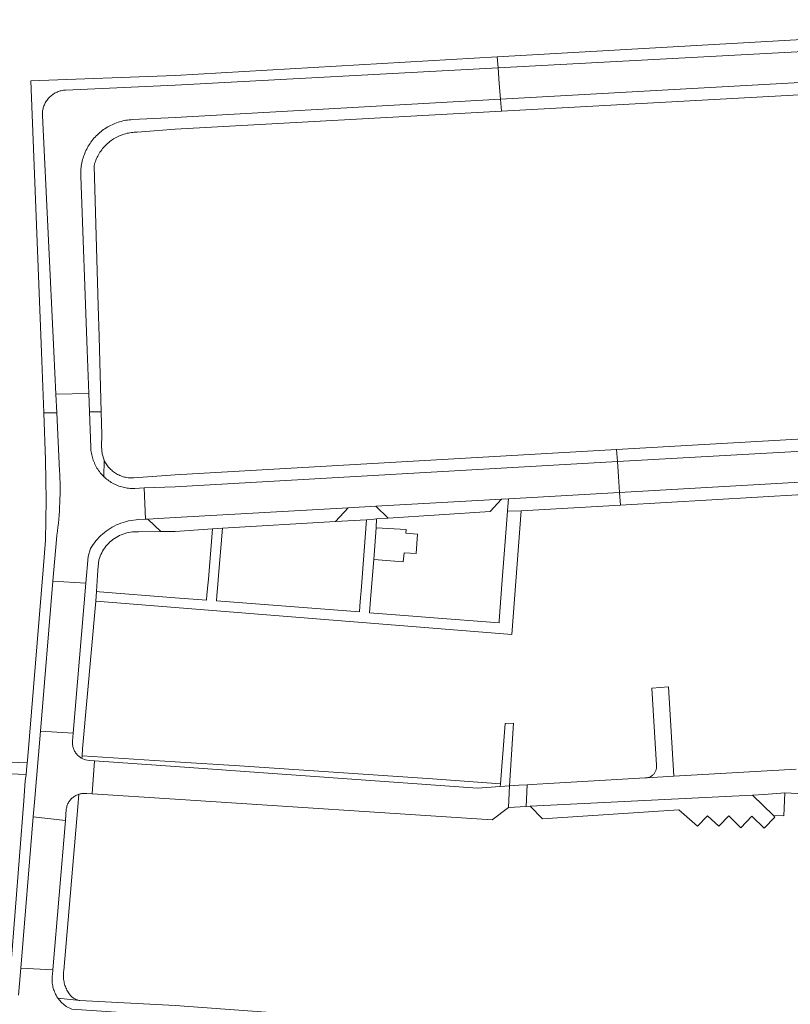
# Model space of a CAD drawing. Extents: x 146402 to 164798, y 455483 to 464134.
# Tile 366 of 575: x 157474 to 157602, y 461044 to 461206. Entities that reach past the tile are written whole.
import ezdxf

# ---------------------------------------------------------------- set-up
doc = ezdxf.new("R2010")
doc.units = 0
doc.header["$LTSCALE"] = 0.2
for name, color, linetype, lineweight in [('B-XX-VH-VERHARDING_BETONSTRAATSTEEN-GV', 252, 'CONTINUOUS', 18), ('B-XX-VH-VERHARDING_STRAATBAKSTEEN-GV', 252, 'CONTINUOUS', 18), ('B-XX-VH-VERHARDING_TEGEL-GV', 252, 'CONTINUOUS', 18)]:
    doc.layers.add(name, color=color, linetype=linetype, lineweight=lineweight)

msp = doc.modelspace()

# ---------------------------------------------------------------- linework, layer by layer
at = {"layer": 'B-XX-VH-VERHARDING_BETONSTRAATSTEEN-GV'}
for points in [[(157485.877, 461141.599), (157485.764, 461144.65), (157480.345, 461144.538), (157480.493, 461141.487), (157480.959, 461131.873), (157480.986, 461131.319), (157481.01, 461130.646), (157481.027, 461129.972), (157481.036, 461129.299), (157481.037, 461128.625), (157481.03, 461127.952), (157481.014, 461127.279), (157480.991, 461126.606), (157480.96, 461125.933), (157480.921, 461125.261), (157480.874, 461124.589), (157480.819, 461123.918), (157480.756, 461123.247), (157480.685, 461122.577), (157480.606, 461121.909), (157480.519, 461121.241), (157480.424, 461120.574), (157479.849, 461113.664), (157485.287, 461113.347), (157485.664, 461117.76), (157486.063, 461119.037), (157486.266, 461119.373), (157486.482, 461119.699), (157486.711, 461120.017), (157486.954, 461120.325), (157487.208, 461120.623), (157487.475, 461120.911), (157487.753, 461121.187), (157488.042, 461121.452), (157488.342, 461121.704), (157488.652, 461121.944), (157488.971, 461122.172), (157489.299, 461122.386), (157489.636, 461122.587), (157489.981, 461122.773), (157490.333, 461122.946), (157490.691, 461123.104), (157491.056, 461123.247), (157491.427, 461123.375), (157491.802, 461123.488), (157492.182, 461123.585), (157492.341, 461123.621), (157494.018, 461123.842), (157495.108, 461123.903), (157494.922, 461129.052), (157493.383, 461128.987), (157493.284, 461128.983), (157493.049, 461128.979), (157492.815, 461128.984), (157492.58, 461128.996), (157492.346, 461129.016), (157492.113, 461129.045), (157491.881, 461129.081), (157491.651, 461129.125), (157491.422, 461129.177), (157491.195, 461129.236), (157490.97, 461129.304), (157490.747, 461129.379), (157490.527, 461129.461), (157490.311, 461129.551), (157490.097, 461129.648), (157489.887, 461129.753), (157489.68, 461129.865), (157489.477, 461129.983), (157489.279, 461130.109), (157489.085, 461130.241), (157488.896, 461130.38), (157488.711, 461130.525), (157488.531, 461130.676), (157488.357, 461130.833), (157488.319, 461130.868), (157488.269, 461130.916), (157488.149, 461131.034), (157487.984, 461131.206), (157487.825, 461131.383), (157487.672, 461131.565), (157487.525, 461131.752), (157487.384, 461131.944), (157487.25, 461132.141), (157487.123, 461132.342), (157487.003, 461132.547), (157486.889, 461132.757), (157486.783, 461132.97), (157486.684, 461133.186), (157486.592, 461133.406), (157486.507, 461133.628), (157486.431, 461133.853), (157486.361, 461134.081), (157486.3, 461134.311), (157486.246, 461134.543), (157486.2, 461134.776), (157486.162, 461135.011), (157486.131, 461135.247), (157486.109, 461135.484), (157486.095, 461135.722)], [(157552.019, 461125.167), (157553.862, 461127.191), (157548.964, 461126.912), (157533.146, 461126.028), (157535.183, 461124.091)], [(157526.495, 461123.54), (157528.566, 461125.772), (157500, 461124.176), (157495.518, 461123.926), (157497.686, 461121.867), (157500, 461121.89), (157506.193, 461122.292), (157507.829, 461122.401)], [(157538.173, 461122.206), (157533.202, 461122.47), (157532.834, 461117.249), (157537.672, 461116.872), (157537.799, 461118.359), (157539.793, 461118.236), (157540.032, 461121.437), (157538.12, 461121.608)], [(157483.172, 461088.584), (157477.789, 461088.912), (157476.813, 461077.184), (157476.611, 461074.76), (157481.912, 461074.185), (157482.052, 461076.038), (157482.056, 461076.063), (157482.083, 461076.216), (157482.118, 461076.368), (157482.161, 461076.518), (157482.212, 461076.665), (157482.269, 461076.809), (157482.335, 461076.951), (157482.407, 461077.089), (157482.487, 461077.222), (157482.573, 461077.352), (157482.666, 461077.477), (157482.765, 461077.597), (157482.87, 461077.712), (157482.981, 461077.821), (157483.098, 461077.924), (157483.219, 461078.022), (157483.345, 461078.113), (157483.476, 461078.197), (157483.611, 461078.274), (157483.75, 461078.345), (157483.892, 461078.408), (157484.038, 461078.464), (157484.139, 461078.498), (157484.186, 461078.512), (157484.336, 461078.553), (157484.488, 461078.585), (157484.642, 461078.611), (157484.797, 461078.628), (157484.952, 461078.637), (157485.108, 461078.638), (157485.263, 461078.631), (157485.418, 461078.616), (157486.302, 461078.559), (157486.686, 461084.004), (157485.84, 461084.064), (157485.221, 461084.174), (157484.639, 461084.412), (157484.609, 461084.428), (157484.475, 461084.506), (157484.346, 461084.591), (157484.221, 461084.682), (157484.1, 461084.78), (157483.985, 461084.884), (157483.876, 461084.994), (157483.772, 461085.109), (157483.675, 461085.229), (157483.583, 461085.354), (157483.499, 461085.484), (157483.421, 461085.618), (157483.35, 461085.756), (157483.286, 461085.897), (157483.23, 461086.041), (157483.181, 461086.188), (157483.14, 461086.338), (157483.107, 461086.489), (157483.081, 461086.642), (157483.064, 461086.796), (157483.054, 461086.95), (157483.053, 461087.105), (157483.059, 461087.26)], [(157557.951, 461076.47), (157558.117, 461080.05), (157556.724, 461079.969), (157555.21, 461079.88), (157555.025, 461076.305)], [(157598.759, 461074.968), (157595.286, 461078.333), (157558.6, 461076.506), (157560.657, 461074.444), (157583.163, 461075.941), (157586.252, 461073.201), (157587.904, 461074.943), (157589.734, 461073.207), (157591.413, 461074.922), (157593.401, 461072.977), (157595.205, 461074.849), (157597.228, 461072.9), (157599.003, 461074.731)], [(157481.912, 461074.185), (157476.611, 461074.76), (157474.534, 461049.8), (157479.828, 461049.509), (157481.91, 461074.164)]]:
    msp.add_lwpolyline(points, close=True, dxfattribs=at)
msp.add_lwpolyline([(157482.039, 461043.461), (157481.29, 461044.094), (157480.666, 461044.85), (157480.52, 461045.075), (157480.385, 461045.307), (157480.288, 461045.492), (157480.197, 461045.682), (157480.114, 461045.874), (157480.038, 461046.069), (157479.97, 461046.268), (157479.91, 461046.468), (157479.857, 461046.671), (157479.812, 461046.876), (157479.774, 461047.082), (157479.745, 461047.289), (157479.724, 461047.498), (157479.71, 461047.707), (157479.705, 461047.916), (157479.707, 461048.126), (157479.718, 461048.335), (157479.736, 461048.544), (157479.763, 461048.752), (157479.828, 461049.509), (157474.534, 461049.8), (157474.483, 461049.191), (157474.162, 461045.332)], dxfattribs=at)
at = {"layer": 'B-XX-VH-VERHARDING_STRAATBAKSTEEN-GV'}
for points in [[(157633.824, 461197.698), (157633.56, 461202.731), (157553.327, 461198.417), (157553.524, 461195.813), (157553.72, 461193.217)], [(157553.524, 461195.813), (157553.327, 461198.417), (157500, 461195.55), (157481.927, 461194.742), (157481.748, 461194.73), (157481.57, 461194.709), (157481.394, 461194.681), (157481.218, 461194.645), (157481.045, 461194.601), (157480.873, 461194.549), (157480.704, 461194.49), (157480.538, 461194.423), (157480.375, 461194.349), (157480.216, 461194.267), (157480.06, 461194.179), (157479.908, 461194.084), (157479.761, 461193.982), (157479.618, 461193.873), (157479.481, 461193.759), (157479.348, 461193.638), (157479.222, 461193.512), (157479.101, 461193.38), (157478.986, 461193.242), (157478.877, 461193.1), (157478.775, 461192.953), (157478.679, 461192.802), (157478.59, 461192.646), (157478.509, 461192.487), (157478.434, 461192.324), (157478.367, 461192.158), (157478.307, 461191.989), (157478.255, 461191.818), (157478.211, 461191.644), (157478.174, 461191.469), (157478.145, 461191.292), (157478.124, 461191.114), (157478.112, 461190.936), (157478.107, 461190.757), (157478.11, 461190.578), (157478.111, 461190.553), (157480.003, 461151.58), (157480.345, 461144.538), (157485.764, 461144.65), (157485.499, 461151.811), (157484.434, 461180.552), (157484.432, 461180.602), (157484.428, 461180.87), (157484.431, 461181.138), (157484.443, 461181.407), (157484.463, 461181.674), (157484.49, 461181.941), (157484.526, 461182.207), (157484.569, 461182.472), (157484.62, 461182.735), (157484.679, 461182.997), (157484.746, 461183.257), (157484.821, 461183.514), (157484.903, 461183.77), (157484.993, 461184.023), (157485.09, 461184.273), (157485.195, 461184.52), (157485.307, 461184.763), (157485.426, 461185.004), (157485.553, 461185.24), (157485.686, 461185.473), (157485.826, 461185.702), (157485.973, 461185.926), (157486.127, 461186.146), (157486.287, 461186.362), (157486.454, 461186.572), (157486.626, 461186.777), (157486.805, 461186.978), (157486.99, 461187.172), (157487.18, 461187.361), (157487.376, 461187.545), (157487.577, 461187.722), (157487.784, 461187.894), (157487.995, 461188.059), (157488.211, 461188.217), (157488.432, 461188.37), (157488.658, 461188.515), (157488.887, 461188.654), (157489.121, 461188.786), (157489.359, 461188.911), (157489.6, 461189.028), (157489.844, 461189.139), (157490.092, 461189.242), (157490.342, 461189.338), (157490.596, 461189.426), (157490.852, 461189.507), (157491.11, 461189.58), (157491.37, 461189.645), (157491.632, 461189.702), (157491.896, 461189.752), (157492.161, 461189.793), (157492.427, 461189.827), (157492.694, 461189.853), (157492.962, 461189.871), (157500, 461190.236), (157553.72, 461193.217)], [(157672.049, 461133.952), (157671.734, 461139.144), (157670.619, 461138.896), (157573.024, 461133.419), (157573.197, 461130.944), (157573.38, 461128.304), (157633.887, 461131.753), (157670.884, 461133.95)], [(157573.197, 461130.944), (157573.024, 461133.419), (157500, 461129.267), (157494.922, 461129.052), (157495.108, 461123.903), (157495.518, 461123.926), (157500, 461124.176), (157528.566, 461125.772), (157533.146, 461126.028), (157548.964, 461126.912), (157553.862, 461127.191), (157555.023, 461127.257), (157573.38, 461128.304)], [(157485.287, 461113.347), (157479.849, 461113.664), (157477.789, 461088.912), (157483.172, 461088.584)], [(157582.32, 461081.47), (157581.47, 461096.22), (157578.72, 461096.03), (157579.46, 461083.27), (157579.463, 461083.247), (157579.472, 461083.125), (157579.474, 461083.003), (157579.467, 461082.882), (157579.452, 461082.761), (157579.43, 461082.641), (157579.4, 461082.523), (157579.362, 461082.408), (157579.316, 461082.295), (157579.264, 461082.185), (157579.204, 461082.079), (157579.137, 461081.977), (157579.064, 461081.88), (157578.984, 461081.788), (157578.899, 461081.701), (157578.808, 461081.62), (157578.712, 461081.545), (157578.611, 461081.476), (157578.506, 461081.415), (157578.398, 461081.36), (157578.286, 461081.313), (157578.17, 461081.273), (157578.053, 461081.24), (157577.934, 461081.216), (157577.894, 461081.209)], [(157500, 461083.062), (157486.686, 461084.004), (157486.302, 461078.559), (157500, 461077.671), (157552.347, 461074.278), (157555.025, 461076.305), (157555.21, 461079.88), (157553.653, 461079.763), (157549.928, 461079.483)]]:
    msp.add_lwpolyline(points, close=True, dxfattribs=at)
msp.add_lwpolyline([(157602.54, 461082.63), (157582.32, 461081.47), (157577.894, 461081.209), (157577.813, 461081.199), (157577.692, 461081.191), (157577.57, 461081.19), (157559.752, 461080.146), (157558.117, 461080.05), (157557.951, 461076.47), (157558.6, 461076.506), (157595.286, 461078.333), (157597.235, 461078.476), (157600.67, 461078.72), (157603.737, 461078.568)], dxfattribs=at)
at = {"layer": 'B-XX-VH-VERHARDING_TEGEL-GV'}
for points in [[(157660.746, 461204.242), (157660.554, 461206.362), (157553.191, 461200.215), (157553.327, 461198.417), (157633.56, 461202.731), (157637.105, 461202.922), (157658.201, 461204.056)], [(157553.327, 461198.417), (157553.191, 461200.215), (157500, 461197.169), (157476.208, 461196.271), (157477.951, 461151.494), (157478.342, 461141.443), (157480.493, 461141.487), (157480.345, 461144.538), (157480.003, 461151.58), (157478.111, 461190.553), (157478.11, 461190.578), (157478.107, 461190.757), (157478.112, 461190.936), (157478.124, 461191.114), (157478.145, 461191.292), (157478.174, 461191.469), (157478.211, 461191.644), (157478.255, 461191.818), (157478.307, 461191.989), (157478.367, 461192.158), (157478.434, 461192.324), (157478.509, 461192.487), (157478.59, 461192.646), (157478.679, 461192.802), (157478.775, 461192.953), (157478.877, 461193.1), (157478.986, 461193.242), (157479.101, 461193.38), (157479.222, 461193.512), (157479.348, 461193.638), (157479.481, 461193.759), (157479.618, 461193.873), (157479.761, 461193.982), (157479.908, 461194.084), (157480.06, 461194.179), (157480.216, 461194.267), (157480.375, 461194.349), (157480.538, 461194.423), (157480.704, 461194.49), (157480.873, 461194.549), (157481.045, 461194.601), (157481.218, 461194.645), (157481.394, 461194.681), (157481.57, 461194.709), (157481.748, 461194.73), (157481.927, 461194.742), (157500, 461195.55)], [(157661.199, 461197.162), (157661.093, 461199.224), (157637.446, 461197.901), (157633.824, 461197.698), (157553.72, 461193.217), (157553.867, 461191.268)], [(157553.867, 461191.268), (157553.72, 461193.217), (157500, 461190.236), (157492.962, 461189.871), (157492.694, 461189.853), (157492.427, 461189.827), (157492.161, 461189.793), (157491.896, 461189.752), (157491.632, 461189.702), (157491.37, 461189.645), (157491.11, 461189.58), (157490.852, 461189.507), (157490.596, 461189.426), (157490.342, 461189.338), (157490.092, 461189.242), (157489.844, 461189.139), (157489.6, 461189.028), (157489.359, 461188.911), (157489.121, 461188.786), (157488.887, 461188.654), (157488.658, 461188.515), (157488.432, 461188.37), (157488.211, 461188.217), (157487.995, 461188.059), (157487.784, 461187.894), (157487.577, 461187.722), (157487.376, 461187.545), (157487.18, 461187.361), (157486.99, 461187.172), (157486.805, 461186.978), (157486.626, 461186.777), (157486.454, 461186.572), (157486.287, 461186.362), (157486.127, 461186.146), (157485.973, 461185.926), (157485.826, 461185.702), (157485.686, 461185.473), (157485.553, 461185.24), (157485.426, 461185.004), (157485.307, 461184.763), (157485.195, 461184.52), (157485.09, 461184.273), (157484.993, 461184.023), (157484.903, 461183.77), (157484.821, 461183.514), (157484.746, 461183.257), (157484.679, 461182.997), (157484.62, 461182.735), (157484.569, 461182.472), (157484.526, 461182.207), (157484.49, 461181.941), (157484.463, 461181.674), (157484.443, 461181.407), (157484.431, 461181.138), (157484.428, 461180.87), (157484.432, 461180.602), (157484.434, 461180.552), (157485.499, 461151.811), (157485.764, 461144.65), (157485.877, 461141.599), (157487.817, 461141.639), (157487.517, 461151.896), (157487.454, 461154.052), (157487.305, 461159.135), (157486.629, 461182.221), (157486.643, 461182.278), (157486.707, 461182.512), (157486.779, 461182.743), (157486.858, 461182.972), (157486.945, 461183.198), (157487.039, 461183.422), (157487.141, 461183.642), (157487.249, 461183.858), (157487.365, 461184.071), (157487.488, 461184.28), (157487.617, 461184.484), (157487.754, 461184.685), (157487.896, 461184.881), (157488.045, 461185.071), (157488.201, 461185.257), (157488.362, 461185.438), (157488.53, 461185.613), (157488.703, 461185.783), (157488.881, 461185.946), (157489.065, 461186.104), (157489.254, 461186.256), (157489.448, 461186.401), (157489.646, 461186.54), (157489.85, 461186.672), (157490.057, 461186.798), (157490.268, 461186.916), (157490.483, 461187.028), (157490.702, 461187.132), (157490.924, 461187.229), (157491.149, 461187.319), (157491.377, 461187.401), (157491.607, 461187.476), (157491.84, 461187.543), (157492.075, 461187.602), (157492.312, 461187.653), (157492.55, 461187.697), (157492.79, 461187.733), (157493.03, 461187.76), (157493.272, 461187.78), (157493.514, 461187.792), (157493.756, 461187.796), (157500, 461188.309)], [(157487.929, 461137.817), (157487.817, 461141.639), (157485.877, 461141.599), (157486.095, 461135.722), (157486.109, 461135.484), (157486.131, 461135.247), (157486.162, 461135.011), (157486.2, 461134.776), (157486.246, 461134.543), (157486.3, 461134.311), (157486.361, 461134.081), (157486.431, 461133.853), (157486.507, 461133.628), (157486.592, 461133.406), (157486.684, 461133.186), (157486.783, 461132.97), (157486.889, 461132.757), (157487.003, 461132.547), (157487.123, 461132.342), (157487.25, 461132.141), (157487.384, 461131.944), (157487.525, 461131.752), (157487.672, 461131.565), (157487.825, 461131.383), (157487.984, 461131.206), (157488.149, 461131.034), (157488.269, 461130.916), (157488.323, 461133.623), (157487.954, 461134.707), (157487.85, 461135.916)], [(157671.734, 461139.144), (157671.625, 461141.406), (157671.573, 461141.385), (157671.352, 461141.303), (157671.13, 461141.228), (157670.905, 461141.161), (157670.678, 461141.101), (157670.449, 461141.049), (157670.218, 461141.005), (157669.986, 461140.969), (157669.753, 461140.941), (157669.519, 461140.92), (157669.284, 461140.908), (157572.886, 461135.403), (157573.024, 461133.419), (157670.619, 461138.896)], [(157573.024, 461133.419), (157572.886, 461135.403), (157500, 461131.241), (157493.222, 461130.729), (157493.044, 461130.72), (157492.843, 461130.716), (157492.643, 461130.721), (157492.443, 461130.734), (157492.244, 461130.755), (157492.046, 461130.784), (157491.849, 461130.821), (157491.654, 461130.865), (157491.46, 461130.917), (157491.269, 461130.977), (157491.081, 461131.045), (157490.895, 461131.12), (157490.712, 461131.202), (157490.533, 461131.292), (157490.358, 461131.388), (157490.186, 461131.492), (157490.019, 461131.602), (157489.856, 461131.719), (157489.699, 461131.843), (157489.546, 461131.972), (157489.398, 461132.108), (157489.256, 461132.249), (157489.12, 461132.396), (157488.99, 461132.548), (157488.866, 461132.705), (157488.748, 461132.868), (157488.637, 461133.034), (157488.533, 461133.205), (157488.435, 461133.38), (157488.345, 461133.559), (157488.323, 461133.623), (157488.269, 461130.916), (157488.319, 461130.868), (157488.357, 461130.833), (157488.531, 461130.676), (157488.711, 461130.525), (157488.896, 461130.38), (157489.085, 461130.241), (157489.279, 461130.109), (157489.477, 461129.983), (157489.68, 461129.865), (157489.887, 461129.753), (157490.097, 461129.648), (157490.311, 461129.551), (157490.527, 461129.461), (157490.747, 461129.379), (157490.97, 461129.304), (157491.195, 461129.236), (157491.422, 461129.177), (157491.651, 461129.125), (157491.881, 461129.081), (157492.113, 461129.045), (157492.346, 461129.016), (157492.58, 461128.996), (157492.815, 461128.984), (157493.049, 461128.979), (157493.284, 461128.983), (157493.383, 461128.987), (157494.922, 461129.052), (157500, 461129.267)], [(157672.167, 461132.002), (157672.049, 461133.952), (157670.884, 461133.95), (157633.887, 461131.753), (157573.38, 461128.304), (157573.524, 461126.236), (157633.824, 461129.737), (157671.019, 461131.963), (157671.03, 461131.964), (157671.266, 461131.987), (157671.503, 461132.002), (157671.74, 461132.009), (157671.977, 461132.008)], [(157573.524, 461126.236), (157573.38, 461128.304), (157555.023, 461127.257), (157554.88, 461125.35), (157554.872, 461125.247), (157557.115, 461125.283)], [(157535.183, 461124.091), (157533.146, 461126.028), (157528.566, 461125.772), (157526.495, 461123.54), (157531.628, 461123.786), (157532.871, 461123.925), (157533.244, 461123.967)], [(157497.686, 461121.867), (157495.518, 461123.926), (157495.108, 461123.903), (157494.018, 461123.842), (157492.341, 461123.621), (157492.182, 461123.585), (157491.802, 461123.488), (157491.427, 461123.375), (157491.056, 461123.247), (157490.691, 461123.104), (157490.333, 461122.946), (157489.981, 461122.773), (157489.636, 461122.587), (157489.299, 461122.386), (157488.971, 461122.172), (157488.652, 461121.944), (157488.342, 461121.704), (157488.042, 461121.452), (157487.753, 461121.187), (157487.475, 461120.911), (157487.208, 461120.623), (157486.954, 461120.325), (157486.711, 461120.017), (157486.482, 461119.699), (157486.266, 461119.373), (157486.063, 461119.037), (157485.664, 461117.76), (157485.287, 461113.347), (157483.172, 461088.584), (157483.059, 461087.26), (157483.053, 461087.105), (157483.054, 461086.95), (157483.064, 461086.796), (157483.081, 461086.642), (157483.107, 461086.489), (157483.14, 461086.338), (157483.181, 461086.188), (157483.23, 461086.041), (157483.286, 461085.897), (157483.35, 461085.756), (157483.421, 461085.618), (157483.499, 461085.484), (157483.583, 461085.354), (157483.675, 461085.229), (157483.772, 461085.109), (157483.876, 461084.994), (157483.985, 461084.884), (157484.1, 461084.78), (157484.221, 461084.682), (157484.346, 461084.591), (157484.475, 461084.506), (157484.609, 461084.428), (157484.639, 461084.412), (157484.669, 461084.857), (157484.745, 461085.974), (157486.913, 461110.385), (157487.047, 461111.953), (157487.266, 461115.507), (157487.431, 461117.178), (157487.527, 461117.483), (157487.637, 461117.784), (157487.762, 461118.078), (157487.902, 461118.366), (157488.056, 461118.646), (157488.223, 461118.918), (157488.404, 461119.182), (157488.598, 461119.436), (157488.805, 461119.681), (157489.023, 461119.914), (157489.253, 461120.137), (157489.494, 461120.347), (157489.745, 461120.545), (157490.006, 461120.731), (157490.275, 461120.903), (157490.553, 461121.062), (157490.838, 461121.206), (157491.131, 461121.336), (157491.429, 461121.451), (157491.733, 461121.552), (157492.041, 461121.637), (157492.353, 461121.706), (157492.669, 461121.759), (157492.986, 461121.797), (157493.306, 461121.819), (157493.583, 461121.825), (157493.956, 461121.829)], [(157555.571, 461104.875), (157557.115, 461125.283), (157554.872, 461125.247), (157553.959, 461113.117), (157553.508, 461107.121), (157553.483, 461106.785), (157541.974, 461107.694), (157539.966, 461107.833), (157532.095, 461108.455), (157532.245, 461110.634), (157532.37, 461112.036), (157532.834, 461117.249), (157533.202, 461122.47), (157533.244, 461123.967), (157532.871, 461123.925), (157531.628, 461123.786), (157530.71, 461112.078), (157530.622, 461110.962), (157530.521, 461109.53), (157530.454, 461108.589), (157506.827, 461110.419), (157506.897, 461111.279), (157507.049, 461113.134), (157507.118, 461113.956), (157507.829, 461122.401), (157506.193, 461122.292), (157505.504, 461114.021), (157505.421, 461113.03), (157505.259, 461111.399), (157505.174, 461110.537), (157500, 461110.941), (157487.547, 461111.914), (157487.047, 461111.953), (157486.913, 461110.385), (157500, 461109.335)], [(157555.21, 461079.88), (157555.84, 461090.237), (157554.47, 461090.16), (157553.721, 461080.196), (157553.653, 461079.763)], [(157500, 461083.859), (157484.669, 461084.857), (157484.639, 461084.412), (157485.221, 461084.174), (157485.84, 461084.064), (157486.686, 461084.004), (157500, 461083.062), (157549.928, 461079.483), (157553.653, 461079.763), (157553.721, 461080.196), (157542.48, 461081.046), (157510.628, 461083.168)], [(157483.947, 461076.43), (157484.139, 461078.498), (157484.038, 461078.464), (157483.892, 461078.408), (157483.75, 461078.345), (157483.611, 461078.274), (157483.476, 461078.197), (157483.345, 461078.113), (157483.219, 461078.022), (157483.098, 461077.924), (157482.981, 461077.821), (157482.87, 461077.712), (157482.765, 461077.597), (157482.666, 461077.477), (157482.573, 461077.352), (157482.487, 461077.222), (157482.407, 461077.089), (157482.335, 461076.951), (157482.269, 461076.809), (157482.212, 461076.665), (157482.161, 461076.518), (157482.118, 461076.368), (157482.083, 461076.216), (157482.056, 461076.063), (157482.052, 461076.038), (157481.912, 461074.185), (157481.91, 461074.164), (157479.828, 461049.509), (157479.763, 461048.752), (157479.736, 461048.544), (157479.718, 461048.335), (157479.707, 461048.126), (157479.705, 461047.916), (157479.71, 461047.707), (157479.724, 461047.498), (157479.745, 461047.289), (157479.774, 461047.082), (157479.812, 461046.876), (157479.857, 461046.671), (157479.91, 461046.468), (157479.97, 461046.268), (157480.038, 461046.069), (157480.114, 461045.874), (157480.197, 461045.682), (157480.288, 461045.492), (157480.385, 461045.307), (157480.52, 461045.075), (157480.666, 461044.85), (157484.298, 461044.432), (157484.156, 461044.458), (157484.016, 461044.491), (157483.878, 461044.532), (157483.743, 461044.58), (157483.61, 461044.636), (157483.481, 461044.699), (157483.356, 461044.77), (157483.234, 461044.847), (157483.117, 461044.931), (157483.005, 461045.021), (157482.898, 461045.117), (157482.797, 461045.219), (157482.701, 461045.326), (157482.612, 461045.439), (157482.591, 461045.468), (157482.473, 461045.638), (157482.361, 461045.813), (157482.257, 461045.992), (157482.159, 461046.175), (157482.069, 461046.361), (157481.985, 461046.551), (157481.909, 461046.744), (157481.841, 461046.94), (157481.78, 461047.139), (157481.727, 461047.339), (157481.681, 461047.541), (157481.644, 461047.745), (157481.614, 461047.951), (157481.593, 461048.157), (157481.579, 461048.364), (157481.573, 461048.571), (157481.575, 461048.778), (157481.586, 461048.986), (157481.604, 461049.192), (157481.63, 461049.398)], [(157600.482, 461074.908), (157600.67, 461078.72), (157597.235, 461078.476), (157595.286, 461078.333), (157598.759, 461074.968)], [(157484.298, 461044.432), (157480.666, 461044.85), (157481.29, 461044.094), (157482.039, 461043.461), (157482.949, 461043.018), (157500, 461041.878), (157559.938, 461037.867), (157560.099, 461039.788), (157557.445, 461039.975), (157557.464, 461039.275), (157546.556, 461039.925), (157546.578, 461040.228), (157500, 461043.635), (157484.308, 461044.431)]]:
    msp.add_lwpolyline(points, close=True, dxfattribs=at)
for points in [[(157474.162, 461045.332), (157474.483, 461049.191), (157474.534, 461049.8), (157476.611, 461074.76), (157476.813, 461077.184), (157477.789, 461088.912), (157479.849, 461113.664), (157480.424, 461120.574), (157480.519, 461121.241), (157480.606, 461121.909), (157480.685, 461122.577), (157480.756, 461123.247), (157480.819, 461123.918), (157480.874, 461124.589), (157480.921, 461125.261), (157480.96, 461125.933), (157480.991, 461126.606), (157481.014, 461127.279), (157481.03, 461127.952), (157481.037, 461128.625), (157481.036, 461129.299), (157481.027, 461129.972), (157481.01, 461130.646), (157480.986, 461131.319), (157480.959, 461131.873), (157480.493, 461141.487), (157478.342, 461141.443), (157478.646, 461133.636), (157478.75, 461127.038), (157478.649, 461120.439), (157478.226, 461115.536), (157475.634, 461084.063), (157475.602, 461083.673), (157475.501, 461082.45), (157475.407, 461081.732), (157475.273, 461080.701), (157475.054, 461077.408), (157472.88, 461049.987)], [(157459.823, 461082.407), (157475.407, 461081.732), (157475.501, 461082.45), (157475.602, 461083.673), (157450.308, 461084.618)]]:
    msp.add_lwpolyline(points, dxfattribs=at)

doc.saveas('drawing.dxf')
